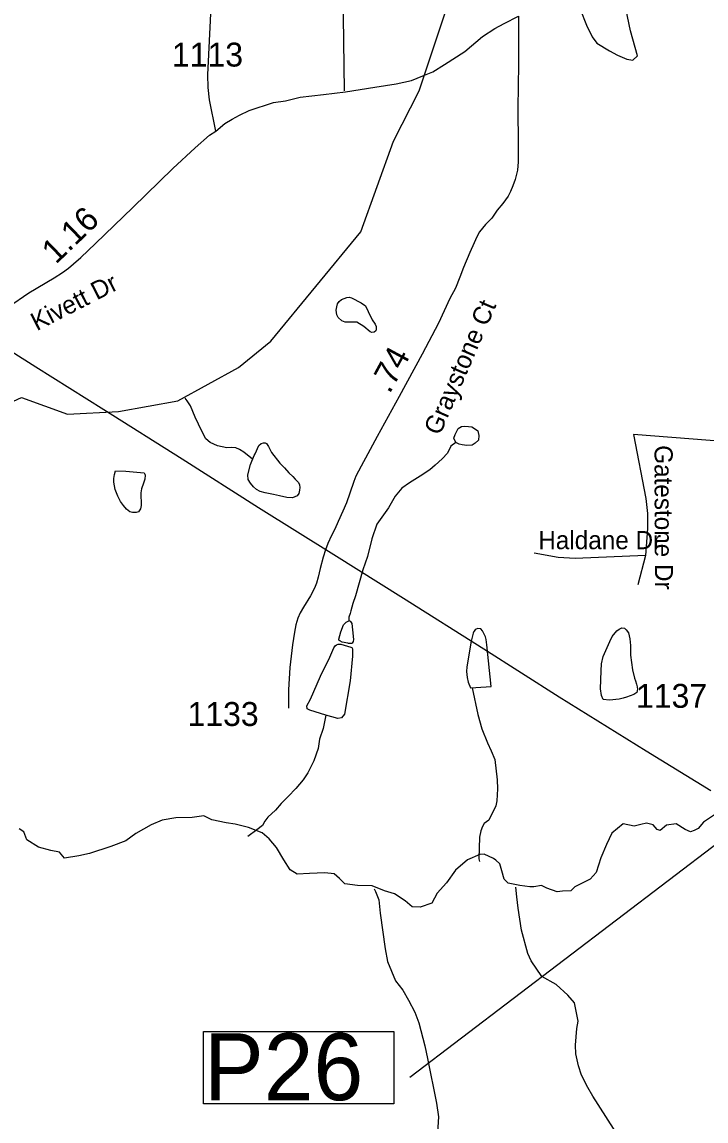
# Model space of a CAD drawing. Extents: x 1662474 to 1856135, y 779280 to 917889.
# Drawn here: x 1745540 to 1749116, y 805121 to 810871 of the extents above; entities that cross this region are included whole.
import ezdxf

# ---------------------------------------------------------------- set-up
doc = ezdxf.new("R2010")
doc.units = 0
for name, color, linetype in [('Exist Hydrographic Creek Single Shore', 7, 'Continuous'), ('Exist Hydrographic Misc Water Feature', 7, 'Continuous'), ('Exist Hydrographic Pond Under 1500 Sq Ft', 7, 'Continuous'), ('Exist Road Non-System Type 51', 7, 'Continuous'), ('Exist Road Non-System Type 51 Label', 7, 'Continuous'), ('Exist Road Secondary Mileage Hundredths English Label', 7, 'Continuous'), ('Exist Road Secondary Mileage Tenths English Label', 7, 'Continuous'), ('Exist Road Secondary Structure Pipe Number Label', 7, 'Continuous'), ('Exist Road Secondary Type 51 Attributed', 7, 'Continuous'), ('Exist Road Secondary Type 51 Label', 7, 'Continuous'), ('Exist Road Secondary Type 51 Number Label', 7, 'Continuous'), ('Exist Utilities Electrical Transmission Line', 7, 'Continuous')]:
    doc.layers.add(name, color=color, linetype=linetype)

msp = doc.modelspace()

# ---------------------------------------------------------------- linework, layer by layer
at = {"layer": 'Exist Hydrographic Creek Single Shore'}
msp.add_lwpolyline([(1749159.7, 806723.6), (1749103.1, 806684.6), (1749075.2, 806652.3), (1749054.6, 806640.6), (1749034.1, 806634.7), (1749006.1, 806646.4), (1748960.6, 806675.8), (1748909.2, 806668.5), (1748876.9, 806640.6), (1748860.7, 806646.4), (1748840.1, 806671.4), (1748804.9, 806678.8), (1748775.5, 806672.9), (1748740.2, 806664.1), (1748683, 806675.8), (1748622.7, 806627.3), (1748594.8, 806567.1), (1748565.4, 806498.1), (1748541.9, 806421.7), (1748510.3, 806385.7), (1748429.5, 806346), (1748409, 806325.5), (1748364.9, 806324), (1748337, 806321), (1748284.1, 806340.1), (1748256.2, 806353.4), (1748215.1, 806346), (1748194.5, 806346), (1748143.1, 806353.4), (1748081.4, 806365.1), (1748060.8, 806385.7), (1748049.1, 806429.8), (1748037.3, 806466.5), (1748016.7, 806485.6), (1748005, 806494.4), (1747956.5, 806517.9), (1747933, 806515), (1747868.4, 806487), (1747806.7, 806434.2), (1747758.2, 806366.6), (1747709.7, 806313.7), (1747681.8, 806260.8), (1747621.6, 806240.3), (1747579.7, 806241), (1747543, 806273.3), (1747487.2, 806310), (1747434.3, 806326.2), (1747369.6, 806351.2), (1747293.2, 806354.1), (1747227.9, 806362.2), (1747200, 806390.1), (1747172.1, 806415.1), (1747123.6, 806419.5), (1747042.8, 806416.5), (1746978.1, 806412.1), (1746941.4, 806435.6), (1746909.1, 806487), (1746869.4, 806551.7), (1746832.7, 806597.2), (1746796, 806629.5), (1746724, 806657.5), (1746655, 806673.6), (1746606.5, 806681), (1746533, 806697.1), (1746489.7, 806718.4), (1746429.5, 806709.6), (1746344.3, 806706.7), (1746272.3, 806694.9), (1746215, 806669.9), (1746134.2, 806625.9), (1746082.8, 806586.2), (1746004.9, 806556.8), (1745891.8, 806521.6), (1745836, 806508.3), (1745761.8, 806495.9), (1745735.3, 806528.2), (1745689.8, 806537), (1745625.2, 806553.2), (1745564.9, 806592.8), (1745548.8, 806634), (1745525.3, 806650.1)], dxfattribs=at)
at = {"layer": 'Exist Hydrographic Misc Water Feature'}
for points in [[(1744204.8, 808115.7), (1744472.8, 808271.1), (1744716.8, 808476.2), (1744866.7, 808476.4), (1745065.8, 808416.6), (1745199.7, 808449.9), (1745350.8, 808597.9), (1745393.9, 808748), (1745494.8, 808887.1), (1745536.8, 808905.9), (1745777.8, 808819), (1746044.7, 808833.2), (1746353.7, 808889.3), (1746671.8, 809063.3), (1746839.9, 809201.1), (1747310.9, 809772.4), (1747481.9, 810248.2), (1747616.9, 810511.3), (1747864.8, 811261.2)], [(1746745.6, 808584.6), (1746699.1, 808620.9), (1746677.1, 808635.1), (1746657.2, 808643.3), (1746633.2, 808645.5), (1746611.3, 808643.7), (1746561.3, 808654.1), (1746523.5, 808670.4), (1746501.6, 808690.6), (1746479.9, 808730.7), (1746444.6, 808803.1), (1746421, 808863.3), (1746403.2, 808889.5), (1746393.3, 808903.5)], [(1747807.4, 808671.2), (1747780.9, 808651.6), (1747764.3, 808615.9), (1747735.8, 808586.3), (1747699.3, 808553), (1747672.6, 808527.4), (1747622, 808494.3), (1747565.4, 808459.2), (1747525, 808431.9), (1747490.1, 808390.5), (1747455.1, 808329), (1747395.6, 808244), (1747368.1, 808166.2), (1747346.4, 808074.5), (1747321.2, 808004.8), (1747302.1, 807937), (1747282.8, 807869.2), (1747270.1, 807829.4), (1747259.5, 807789.6), (1747255.2, 807775.6), (1747248.8, 807757.7), (1747248.4, 807737.6)], [(1747892.6, 807387.4), (1747922.2, 807248.5), (1747943.5, 807172.4), (1747973, 807100.1), (1747992.5, 807057.9), (1748012.2, 807011.7), (1748023.3, 806905.7), (1748024.9, 806859.6), (1748024.7, 806827.6), (1748022.5, 806795.6), (1748016.3, 806769.6), (1747979.6, 806695.9), (1747955.4, 806678.1), (1747947.4, 806662.2), (1747939.2, 806640.2), (1747930.8, 806606.3), (1747927.9, 806492.3), (1747931.8, 806478.3)], [(1747128.9, 807244), (1747114.5, 807175), (1747095.4, 807119.2), (1747088.7, 807069.3), (1747065.5, 807005.5), (1747034.3, 806942), (1747009.7, 806906.4), (1746970.8, 806861), (1746932, 806819.7), (1746895.5, 806782.2), (1746864.7, 806746.7), (1746824.1, 806711.4), (1746809.8, 806689.7), (1746797.3, 806667.8), (1746768, 806645), (1746719.8, 806610.1)], [(1747380.7, 806336.7), (1747388.4, 806322.7), (1747406.1, 806278.5), (1747411.4, 806208.5), (1747437.9, 806022.2), (1747451.4, 805956.1), (1747492.6, 805853.7), (1747530.1, 805805.4), (1747559.9, 805753.1), (1747593.3, 805690.8), (1747614.8, 805634.6), (1747645.8, 805514.3), (1747659.3, 805448.2), (1747707.5, 805213.7), (1747716.7, 805143.7), (1747707.7, 805005.7)], [(1748793.4, 804855.6), (1748767, 804895), (1748711.6, 804971.4), (1748632.7, 805082.1), (1748524, 805251.1), (1748498.4, 805297.3), (1748464.8, 805361.5), (1748449.2, 805409.7), (1748435.6, 805471.9), (1748434, 805517.9), (1748440.8, 805605.8), (1748447.1, 805643.8), (1748435.6, 805703.9), (1748428.1, 805740), (1748394.2, 805780.3), (1748332.7, 805834.7), (1748257, 805877.4), (1748201.7, 805959.9), (1748184, 805998.1), (1748151, 806120.4), (1748134, 806234.5), (1748126.4, 806294.6), (1748120.9, 806344.7)]]:
    msp.add_lwpolyline(points, dxfattribs=at)
at = {"layer": 'Exist Hydrographic Pond Under 1500 Sq Ft'}
for points in [[(1748556.7, 810993.5), (1748483.3, 810967), (1748466.6, 810957.5), (1748457.1, 810938.5), (1748490.4, 810855.2), (1748521.4, 810793.4), (1748545.2, 810760.1), (1748611.8, 810719.6), (1748652.3, 810698.2), (1748702.3, 810676.8), (1748733.2, 810672), (1748757, 810693.5), (1748721.3, 810824.3), (1748690.4, 810974.2), (1748683.2, 811017), (1748666.6, 811031.3), (1748623.7, 811021.7), (1748556.7, 810993.5)], [(1747247, 809301.4), (1747229, 809301.4), (1747211.9, 809308.4), (1747192.9, 809325.4), (1747184.9, 809339.5), (1747182.9, 809362.5), (1747184.9, 809380.5), (1747189.9, 809396.5), (1747197.9, 809408.5), (1747210.9, 809418.5), (1747238, 809429.6), (1747250, 809431.6), (1747263, 809427.6), (1747312.1, 809401.5), (1747335.1, 809385.5), (1747350.2, 809355.5), (1747370.2, 809312.4), (1747386.2, 809290.4), (1747391.2, 809277.4), (1747392.2, 809261.4), (1747389.2, 809255.4), (1747381.2, 809248.3), (1747369.2, 809246.3), (1747359.2, 809250.4), (1747326.1, 809278.4), (1747290.1, 809300.4), (1747247, 809301.4)], [(1747807.4, 808671.2), (1747797.7, 808693.4), (1747804.1, 808713.3), (1747820.7, 808745.1), (1747836.9, 808754.8), (1747854.9, 808756.5), (1747874.8, 808754.1), (1747890.8, 808753.8), (1747910.5, 808741.5), (1747922.4, 808731.2), (1747924.4, 808723.2), (1747927.9, 808707.1), (1747925.7, 808683.1), (1747909.3, 808667.3), (1747893.1, 808657.6), (1747865.2, 808656.1), (1747841.2, 808658.6), (1747825.2, 808662.9), (1747807.4, 808671.2)], [(1746754, 808603.5), (1746758.1, 808611.5), (1746778.4, 808655.3), (1746790.5, 808665.3), (1746802.6, 808669.1), (1746810.6, 808669.1), (1746818.6, 808665), (1746828.4, 808650.9), (1746844.2, 808618.7), (1746887.7, 808562.4), (1746911.5, 808538.2), (1746935.2, 808512), (1746955.1, 808493.8), (1746967, 808479.8), (1746984.9, 808461.6), (1746990.8, 808449.6), (1746992.7, 808435.5), (1746990.6, 808421.5), (1746986.3, 808403.6), (1746978.3, 808391.6), (1746954.3, 808381.8), (1746924.2, 808384.1), (1746886.2, 808392.4), (1746854.2, 808398.7), (1746810.4, 808407), (1746784.5, 808415.2), (1746766.5, 808425.4), (1746750.7, 808439.5), (1746734.7, 808457.6), (1746722.8, 808477.8), (1746721.2, 808501.8), (1746733.7, 808555.7), (1746754, 808603.5)], [(1746082.1, 808520.5), (1746178.1, 808511.7), (1746182, 808505.7), (1746183.8, 808499.7), (1746181.8, 808479.7), (1746175.6, 808457.8), (1746165.3, 808427.8), (1746161, 808407.9), (1746162.7, 808341.8), (1746158.4, 808323.9), (1746148.3, 808307.9), (1746136.2, 808304), (1746118.2, 808304.2), (1746104.2, 808308.3), (1746086.4, 808322.4), (1746070.4, 808340.6), (1746054.8, 808362.7), (1746041.1, 808390.9), (1746027.3, 808425), (1746019.6, 808463), (1746019.6, 808473.1), (1746019.6, 808483), (1746023.9, 808503), (1746028, 808522.9), (1746082.1, 808520.5)], [(1747243.5, 807621.5), (1747213.5, 807626.8), (1747201.2, 807632.5), (1747195.9, 807636.7), (1747195.9, 807642), (1747206.9, 807680.1), (1747221.2, 807716.7), (1747234, 807731.9), (1747248.4, 807737.6)], [(1747243.5, 807621.5), (1747264.5, 807622), (1747269.3, 807624.8), (1747273.1, 807629.1), (1747275.4, 807640.1), (1747270.2, 807690.5), (1747265, 807724.3), (1747259.3, 807733.8), (1747248.4, 807737.6)], [(1747912.3, 807388.6), (1747992.4, 807393.9), (1747970.3, 807612.2), (1747966.4, 807640.2), (1747962.7, 807654.3), (1747954.7, 807672.4), (1747946.9, 807686.4), (1747938.9, 807696.5), (1747922.9, 807698.6), (1747914.9, 807694.7), (1747908.8, 807690.7), (1747902.8, 807682.8), (1747898.7, 807672.8), (1747888.3, 807630.8), (1747865.3, 807497), (1747863, 807473), (1747866.7, 807440.9), (1747872.7, 807417), (1747884.4, 807386.9), (1747912.3, 807388.6)], [(1748567.1, 807475.7), (1748569.4, 807513.8), (1748577.8, 807551.7), (1748591.9, 807583.6), (1748612.4, 807629.4), (1748624.7, 807655.3), (1748648.9, 807685.2), (1748661, 807695.1), (1748675, 807700.9), (1748689.1, 807698.8), (1748699, 807690.7), (1748710.8, 807674.6), (1748718.4, 807644.6), (1748720.3, 807608.5), (1748721.9, 807558.5), (1748731.3, 807482.4), (1748742.8, 807438.3), (1748746.7, 807424.3), (1748752.7, 807406.2), (1748756.6, 807392.2), (1748758.4, 807380.2), (1748754.3, 807362.2), (1748738.1, 807352.3), (1748700, 807338.6), (1748681.9, 807332.8), (1748661.8, 807328.9), (1748611.8, 807323.4), (1748578, 807325.7), (1748570, 807347.7), (1748564.4, 807381.8), (1748567.1, 807475.7)], [(1747128.9, 807244), (1747045.3, 807270.6), (1747031.4, 807276.9), (1747028.8, 807293.4), (1747047.8, 807327.6), (1747101, 807447.8), (1747149.2, 807547.8), (1747169.4, 807597.2), (1747176.4, 807607.7), (1747184.6, 807612.4), (1747192.6, 807615.3), (1747207.4, 807616.2), (1747258.1, 807601), (1747264, 807597.7), (1747268.2, 807592.1), (1747268.2, 807552.9), (1747255.5, 807423.8), (1747226.4, 807250.3), (1747209.9, 807230.1), (1747190.9, 807226.3), (1747128.9, 807244)]]:
    msp.add_lwpolyline(points, dxfattribs=at)
at = {"layer": 'Exist Road Non-System Type 51'}
msp.add_line((1748799, 808080.1), (1748758.6, 807926.4), dxfattribs=at)
for points in [[(1747981.1, 812078.2), (1747696.1, 811877.4), (1747635.2, 811828.4), (1747578.1, 811775.4), (1747498.9, 811689.8), (1747426.6, 811597.9), (1747365.8, 811497.9), (1747330.6, 811428.4), (1747300.1, 811356.9), (1747263.1, 811245.9), (1747236.6, 811132.2), (1747225.1, 811055.1), (1747219, 810977.2), (1747218.2, 810899.5), (1747224.8, 810510.5)], [(1746546.9, 811342.2), (1746508.8, 810594.5), (1746511.4, 810528.6), (1746518.5, 810463), (1746551.6, 810299.8)], [(1749338.1, 808665.9), (1748736.6, 808713.7), (1748800.4, 808377.2), (1748810.1, 808299.5), (1748809.5, 808221.1), (1748799, 808080.1)], [(1748799, 808080.1), (1748431.1, 808064.9), (1748342.1, 808069.1), (1748217.4, 808091.2)]]:
    msp.add_lwpolyline(points, dxfattribs=at)
at = {"layer": 'Exist Road Secondary Structure Pipe Number Label'}
msp.add_line((1749187.5, 806583.1), (1747566.9, 805348.9), dxfattribs=at)
msp.add_lwpolyline([(1746487.8, 805590.1), (1747483.2, 805590.1), (1747483.2, 805210.3), (1746487.8, 805210.3)], close=True, dxfattribs=at)
at = {"layer": 'Exist Road Secondary Type 51 Attributed'}
for points in [[(1745469.7, 809381.2), (1745576.1, 809454.1), (1745708.6, 809532.9), (1745751.7, 809560), (1745782, 809583.7), (1745808.4, 809605.1), (1745846.8, 809638.8), (1745923.8, 809713), (1746118.4, 809900.8), (1746328, 810103.9), (1746445.1, 810212.2), (1746519.9, 810278.9), (1746553.7, 810300), (1746600.9, 810340), (1746638.8, 810362.2), (1746677.3, 810383.4), (1746727.7, 810408), (1746853.8, 810449.1), (1746917.2, 810459.2), (1746993.3, 810477), (1747115.2, 810492.2), (1747230.6, 810504.9), (1747384.8, 810529.7), (1747496.5, 810547.4), (1747576.4, 810565.2), (1747636, 810589.3), (1747688.1, 810610.9), (1747749, 810648.9), (1747855.6, 810717.5), (1747948, 810795.4), (1748011.9, 810836.5), (1748060.2, 810863.7), (1748135.5, 810901.4)], [(1748135.5, 810901.4), (1748135.5, 810650.4), (1748131.8, 810419.4), (1748133.2, 810229.3), (1748133.6, 810139.1), (1748131.1, 810095.1), (1748117.9, 810046.3), (1748105.9, 810013.5), (1748093.5, 809983.9), (1748081, 809959.7), (1748054.3, 809921.8), (1748024.5, 809886), (1747996.9, 809845.3), (1747963.5, 809811), (1747930.9, 809772.3), (1747917.5, 809746.3), (1747904.3, 809715.8), (1747880.6, 809664.7), (1747847.5, 809587.2), (1747828.5, 809536.7), (1747805.5, 809479.3), (1747776.1, 809425), (1747717.7, 809295.1), (1747631.3, 809132.4), (1747512.3, 808912), (1747397.4, 808701.6), (1747347.9, 808612.4), (1747313.1, 808546.8), (1747284.5, 808495.2), (1747274.1, 808467.2), (1747253.1, 808405.6), (1747236.4, 808355.7), (1747217.8, 808312.1), (1747193, 808258.4), (1747174.5, 808216.8), (1747158.1, 808184.6), (1747139.5, 808143), (1747126.3, 808110.1), (1747114.4, 808071.3), (1747099.4, 808011.5), (1747088.9, 807965.8), (1747079.8, 807935.8), (1747068.1, 807908.1), (1747047.6, 807868.2), (1747010.6, 807808.8), (1746994.2, 807779), (1746981.2, 807751.7), (1746971.3, 807717.4), (1746965, 807679.5), (1746953.7, 807611.7), (1746940.2, 807493.9), (1746932.6, 807377.8), (1746933.2, 807281.6)]]:
    msp.add_lwpolyline(points, dxfattribs=at)
at = {"layer": 'Exist Utilities Electrical Transmission Line'}
msp.add_lwpolyline([(1749140.9, 806848.1), (1748803.8, 807056.5), (1748348.1, 807338.2), (1747954.7, 807590.1), (1747533.4, 807855.6), (1747170.1, 808083.9), (1746776.7, 808329.9), (1746377.4, 808583.6), (1745967.8, 808841.4), (1745612.6, 809065.5), (1745223.4, 809311.8), (1744866.3, 809505.8), (1744527.3, 809682.1), (1744067.8, 809929.7), (1743590.5, 810183), (1743193.4, 810396.9), (1742802.2, 810607), (1742398.9, 810822.7)], dxfattribs=at)

# ---------------------------------------------------------------- texts
at = {"layer": 'Exist Road Non-System Type 51 Label'}
msp.add_text('Gatestone Dr', height=95, rotation=270.16895, dxfattribs=at).set_placement((1748846.5, 808656.8))
msp.add_text('Haldane Dr', height=95, dxfattribs=at).set_placement((1748238.8, 808112.9))
at = {"layer": 'Exist Road Secondary Mileage Hundredths English Label'}
msp.add_text('1.16', height=125, rotation=43.9384, dxfattribs=at).set_placement((1745717, 809600.5))
at = {"layer": 'Exist Road Secondary Mileage Tenths English Label'}
msp.add_text('.74', height=125, rotation=61.63417, dxfattribs=at).set_placement((1747461.7, 808921.9))
at = {"layer": 'Exist Road Secondary Structure Pipe Number Label'}
msp.add_text('P26', height=350, dxfattribs=at).set_placement((1746491.1, 805230))
at = {"layer": 'Exist Road Secondary Type 51 Label'}
for s, rotation, p in [('Kivett Dr', 27.19968, (1745616.8, 809252.4)), ('Graystone Ct', 66.61523, (1747724.2, 808703.5))]:
    msp.add_text(s, height=95, rotation=rotation, dxfattribs=at).set_placement(p)
at = {"layer": 'Exist Road Secondary Type 51 Number Label'}
for s, p in [('1113', (1746323.4, 810637.9)), ('1137', (1748749.8, 807283)), ('1133', (1746405.1, 807188))]:
    msp.add_text(s, height=125, dxfattribs=at).set_placement(p)

doc.saveas('drawing.dxf')
